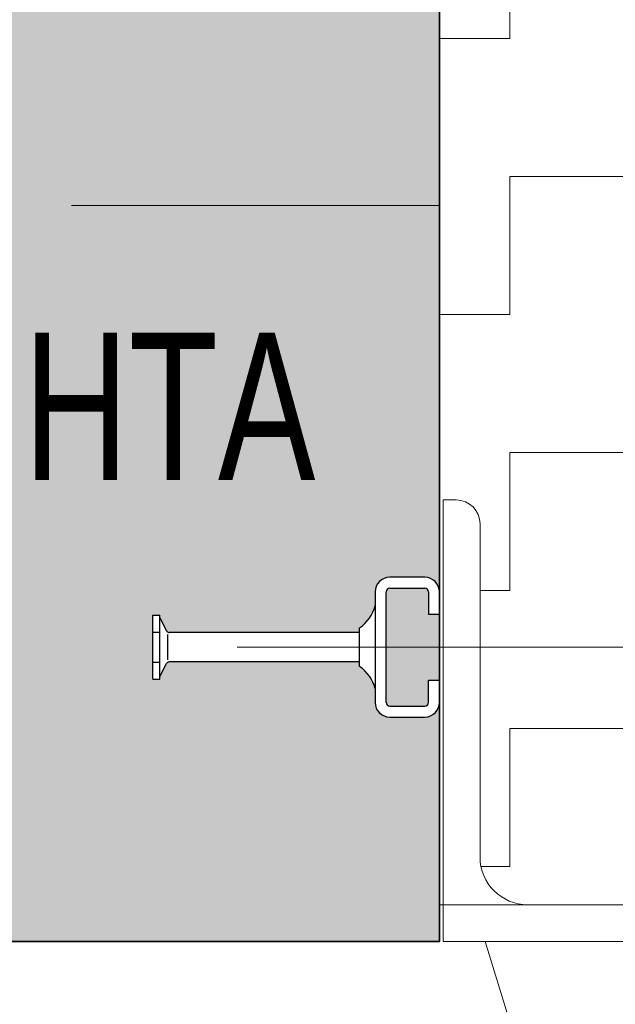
# Model space of a CAD drawing. Header units: metres. Extents: x 1316.5 to 1415.3, y -94.1 to -52.
# Tile 456 of 656: x 1403.792 to 1403.954, y -73.912 to -73.645. Entities that reach past the tile are written whole.
import ezdxf

# ---------------------------------------------------------------- set-up
doc = ezdxf.new("R2010")
doc.units = ezdxf.units.M
doc.header["$PDMODE"] = 65
for name, pattern in [('AUSGEZOGEN', [0]), ('GETRENNT2_S10', [0.045, 0.02, -0.01, 0, -0.005, 0, -0.01]), ('GETRENNT2_S6', [0.11999999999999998, 0.07, -0.01, 0.01, -0.01, 0.01, -0.01])]:
    doc.linetypes.add(name, pattern=pattern)
doc.layers.add('XR$4$_40732', color=7, linetype='Continuous')
doc.layers.add('XR$4$_42143', color=7, linetype='Continuous')
for name, color, linetype, lineweight in [('XR$4$Maßlinie 1_50', 7, 'AUSGEZOGEN', 25), ('XR$4$Muster', 4, 'AUSGEZOGEN', 13), ('XR$4$Möblierung', 4, 'AUSGEZOGEN', 13), ('XR$4$STANDARD_1', 7, 'AUSGEZOGEN', 25), ('XR$4$Text 1_100', 3, 'AUSGEZOGEN', 18), ('XR$4$Wand Mauerwerk tr_1', 42, 'AUSGEZOGEN', 18)]:
    doc.layers.add(name, color=color, linetype=linetype, lineweight=lineweight)
doc.styles.add('ARIAL', font='arial.ttf')
doc.dimstyles.new('DIMSTYLE_4', dxfattribs={"dimtxt": 0.04, "dimasz": 0.03, "dimexe": 0, "dimexo": 1e-06, "dimgap": 0.02, "dimtad": 2, "dimdec": 1, "dimlfac": 100, "dimrnd": 0.5, "dimzin": 4, "dimdsep": 46, "dimtxsty": 'ARIAL', "dimblk1": 'ALL_ML_KREIS', "dimblk2": 'ALL_ML_KREIS', "dimsah": 1, "dimcen": 0, "dimse1": 1, "dimse2": 1, "dimclrd": 7, "dimclre": 7, "dimclrt": 7, "dimadec": 0, "dimazin": 0, "dimtfac": 1, "dimtdec": 0, "dimtix": 1, "dimtmove": 2, "dimatfit": 3, "dimfxl": 0, "dimtzin": 0, "dimlwd": 0, "dimlwe": 25, "dimarcsym": 0})
doc.dimstyles.new('DIMSTYLE_5', dxfattribs={"dimtxt": 0.04, "dimasz": 0.03, "dimexe": 0, "dimexo": 1e-06, "dimgap": 0.02, "dimtad": 2, "dimdec": 1, "dimlfac": 100, "dimrnd": 0.5, "dimzin": 4, "dimdsep": 46, "dimtxsty": 'ARIAL', "dimblk1": 'ALL_ML_KREIS', "dimblk2": 'ALL_ML_KREIS', "dimsah": 1, "dimcen": 0, "dimse1": 1, "dimse2": 1, "dimclrd": 7, "dimclre": 7, "dimclrt": 7, "dimadec": 0, "dimazin": 0, "dimtfac": 1, "dimtdec": 0, "dimtix": 1, "dimtmove": 2, "dimatfit": 3, "dimfxl": 0, "dimtvp": 1.2, "dimtzin": 0, "dimlwd": 0, "dimlwe": 25, "dimarcsym": 0})

# ---------------------------------------------------------------- blocks, each defined once
blk = doc.blocks.new('COMPLEXOBJECT_50')
at = {"layer": 'XR$4$_40732', "color": 3, "linetype": 'AUSGEZOGEN', "lineweight": 13, "transparency": 33554687}
for p, q in [((1403.906979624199, -73.77536920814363), (1403.906979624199, -73.89536920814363)), ((1403.910479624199, -73.77536920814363), (1403.906979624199, -73.77536920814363)), ((1403.916979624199, -73.87236920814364), (1403.916979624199, -73.78186920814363)), ((1404.020479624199, -73.88536920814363), (1403.929979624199, -73.88536920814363)), ((1404.026979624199, -73.89536920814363), (1404.026979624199, -73.89186920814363)), ((1403.906979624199, -73.89536920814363), (1404.026979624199, -73.89536920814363)), ((1403.976479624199, -73.89536665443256), (1403.995979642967, -73.89536665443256))]:
    blk.add_line(p, q, dxfattribs=at)
for centre, radius, start, end in [((1403.910479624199, -73.78186920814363), 0.006500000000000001, 0, 90), ((1403.929979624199, -73.87236920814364), 0.013, 180, 270), ((1404.020479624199, -73.89186920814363), 0.006500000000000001, 0, 90)]:
    blk.add_arc(centre, radius, start, end, dxfattribs=at)
blk = doc.blocks.new('ALL_ML_KREIS')
at = {"color": 0, "linetype": 'ByBlock', "lineweight": -2}
for p, q in [((0, -0.5), (0, 0.5)), ((-1, 0), (0.5, 0))]:
    blk.add_line(p, q, dxfattribs=at)
blk.add_circle((0, 0), 0.15, dxfattribs=at)
blk = doc.blocks.new('*D431')
at = {"layer": 'DEFPOINTS', "color": 7, "linetype": 'AUSGEZOGEN', "lineweight": 25, "transparency": 33554687}
for p in [(1403.205967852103, -73.23214456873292), (1403.905967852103, -73.54836920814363), (1403.205967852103, -73.78836920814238)]:
    blk.add_point(p, dxfattribs=at)
at = {"layer": 'XR$4$Maßlinie 1_50', "color": 7, "linetype": 'AUSGEZOGEN', "lineweight": -2, "transparency": 33554687}
blk.add_line((1403.205967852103, -73.23214456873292), (1403.905967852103, -73.23214456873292), dxfattribs=at)
at = {"layer": 'XR$4$Maßlinie 1_50', "color": 7, "linetype": 'AUSGEZOGEN', "lineweight": 25, "transparency": 33554687, "xscale": 0.03, "yscale": 0.03, "zscale": 0.03, "rotation": 180}
blk.add_blockref('ALL_ML_KREIS', (1403.205967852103, -73.23214456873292), dxfattribs=at)
at = {"layer": 'XR$4$Maßlinie 1_50', "color": 7, "linetype": 'AUSGEZOGEN', "lineweight": 25, "transparency": 33554687, "xscale": 0.03, "yscale": 0.03, "zscale": 0.03}
blk.add_blockref('ALL_ML_KREIS', (1403.905967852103, -73.23214456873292), dxfattribs=at)
at = {"layer": 'XR$4$Maßlinie 1_50', "color": 7, "linetype": 'AUSGEZOGEN', "lineweight": 25, "transparency": 33554687, "insert": (1403.554227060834, -73.20146244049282), "char_height": 0.04, "width": 0.16, "attachment_point": 5, "style": 'ARIAL'}
blk.add_mtext('\\A1;{\\A1;{70\\H0.026400;\\S^ ;}}', dxfattribs=at)
blk = doc.blocks.new('*D451')
at = {"layer": 'DEFPOINTS', "color": 7, "linetype": 'AUSGEZOGEN', "lineweight": 25, "transparency": 33554687}
for p in [(1403.205967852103, -73.11664860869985), (1403.905967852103, -73.54836920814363), (1403.205967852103, -73.82481079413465)]:
    blk.add_point(p, dxfattribs=at)
at = {"layer": 'XR$4$Maßlinie 1_50', "color": 7, "linetype": 'AUSGEZOGEN', "lineweight": -2, "transparency": 33554687}
blk.add_line((1403.205967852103, -73.11664860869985), (1403.905967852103, -73.11664860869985), dxfattribs=at)
at = {"layer": 'XR$4$Maßlinie 1_50', "color": 7, "linetype": 'AUSGEZOGEN', "lineweight": 25, "transparency": 33554687, "xscale": 0.03, "yscale": 0.03, "zscale": 0.03, "rotation": 180}
blk.add_blockref('ALL_ML_KREIS', (1403.205967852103, -73.11664860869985), dxfattribs=at)
at = {"layer": 'XR$4$Maßlinie 1_50', "color": 7, "linetype": 'AUSGEZOGEN', "lineweight": 25, "transparency": 33554687, "xscale": 0.03, "yscale": 0.03, "zscale": 0.03}
blk.add_blockref('ALL_ML_KREIS', (1403.905967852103, -73.11664860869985), dxfattribs=at)
at = {"layer": 'XR$4$Maßlinie 1_50', "color": 7, "linetype": 'AUSGEZOGEN', "lineweight": 25, "transparency": 33554687, "insert": (1403.554227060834, -73.08596648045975), "char_height": 0.04, "width": 0.16, "attachment_point": 5, "style": 'ARIAL'}
blk.add_mtext('\\A1;{\\A1;{70\\H0.026400;\\S^ ;}}', dxfattribs=at)
blk = doc.blocks.new('*D452')
at = {"layer": 'DEFPOINTS', "color": 7, "linetype": 'AUSGEZOGEN', "lineweight": 25, "transparency": 33554687}
for p in [(1403.905967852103, -73.11664860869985), (1403.905967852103, -73.54836920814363), (1404.029956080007, -73.77836920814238)]:
    blk.add_point(p, dxfattribs=at)
at = {"layer": 'XR$4$Maßlinie 1_50', "color": 7, "linetype": 'AUSGEZOGEN', "lineweight": -2, "transparency": 33554687}
blk.add_line((1403.905967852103, -73.11664860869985), (1404.029956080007, -73.11664860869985), dxfattribs=at)
at = {"layer": 'XR$4$Maßlinie 1_50', "color": 7, "linetype": 'AUSGEZOGEN', "lineweight": 25, "transparency": 33554687, "xscale": 0.03, "yscale": 0.03, "zscale": 0.03, "rotation": 180}
blk.add_blockref('ALL_ML_KREIS', (1403.905967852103, -73.11664860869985), dxfattribs=at)
at = {"layer": 'XR$4$Maßlinie 1_50', "color": 7, "linetype": 'AUSGEZOGEN', "lineweight": 25, "transparency": 33554687, "xscale": 0.03, "yscale": 0.03, "zscale": 0.03}
blk.add_blockref('ALL_ML_KREIS', (1404.029956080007, -73.11664860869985), dxfattribs=at)
at = {"layer": 'XR$4$Maßlinie 1_50', "color": 7, "linetype": 'AUSGEZOGEN', "lineweight": 25, "transparency": 33554687, "insert": (1403.984232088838, -73.08664860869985), "char_height": 0.04, "width": 0.16, "attachment_point": 5, "style": 'ARIAL'}
blk.add_mtext('\\A1;{\\A1;{12\\H0.026400;\\S5^ ;}}', dxfattribs=at)
blk = doc.blocks.new('*D506')
at = {"layer": 'DEFPOINTS', "color": 7, "linetype": 'AUSGEZOGEN', "lineweight": 25, "transparency": 33554687}
for p in [(1401.696456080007, -73.49536920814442), (1401.697467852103, -73.89536920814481), (1404.079384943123, -73.89536920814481)]:
    blk.add_point(p, dxfattribs=at)
at = {"layer": 'XR$4$Maßlinie 1_50', "color": 7, "linetype": 'AUSGEZOGEN', "lineweight": -2, "transparency": 33554687}
blk.add_line((1404.079384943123, -73.89536920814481), (1404.079384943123, -73.49536920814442), dxfattribs=at)
at = {"layer": 'XR$4$Maßlinie 1_50', "color": 7, "linetype": 'AUSGEZOGEN', "lineweight": 25, "transparency": 33554687, "xscale": 0.03, "yscale": 0.03, "zscale": 0.03}
for p, rotation in [((1404.079384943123, -73.49536920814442), 90), ((1404.079384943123, -73.89536920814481), 270)]:
    blk.add_blockref('ALL_ML_KREIS', p, dxfattribs=dict(at, rotation=rotation))
at = {"layer": 'XR$4$Maßlinie 1_50', "color": 7, "linetype": 'AUSGEZOGEN', "lineweight": 25, "transparency": 33554687, "insert": (1404.048702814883, -73.69710999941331), "char_height": 0.04, "width": 0.16, "attachment_point": 5, "rotation": 90, "style": 'ARIAL'}
blk.add_mtext('\\A1;{\\A1;{40\\H0.026400;\\S^ ;}}', dxfattribs=at)

msp = doc.modelspace()

# ---------------------------------------------------------------- hatches: boundary and pattern name
at = {"layer": 'XR$4$Muster', "linetype": 'AUSGEZOGEN', "lineweight": 13, "transparency": 33554687}
h = msp.add_hatch(dxfattribs=at)
h.set_pattern_fill('MUSTER', color=4, scale=0.0375, angle=90.00000000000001, style=0, pattern_type=2)
h.set_pattern_definition([(90.00000000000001, (-0.07500000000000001, 0.07499999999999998), (-0.03750000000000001, 0.03749999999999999), [0.0375, -0.0375]), (180, (-0.07500000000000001, 0.07499999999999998), (-0.03750000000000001, -0.03749999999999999), [0.0375, -0.0375])])
h.paths.add_polyline_path([(1403.905967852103, -73.77491027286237), (1403.906979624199, -73.77538784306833), (1403.910479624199, -73.77538784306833), (1403.912161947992, -73.77560932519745), (1403.913729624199, -73.77625867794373), (1403.915075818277, -73.77729164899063), (1403.916108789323, -73.77863784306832), (1403.91675814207, -73.78020551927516), (1403.916979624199, -73.78188784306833), (1403.916979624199, -73.87236920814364), (1403.917074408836, -73.87393618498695), (1403.917357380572, -73.87548031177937), (1403.917824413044, -73.87697907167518), (1403.918468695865, -73.8784106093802), (1403.919280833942, -73.87975404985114), (1403.920248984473, -73.88098980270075), (1403.921359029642, -73.88209984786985), (1403.922594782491, -73.88306799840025), (1403.923938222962, -73.88388013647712), (1403.925369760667, -73.88452441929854), (1403.926868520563, -73.88499145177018), (1403.928412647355, -73.8852744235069), (1403.929979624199, -73.88536920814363), (1403.984103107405, -73.88536920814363), (1403.989275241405, -73.88421909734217), (1403.989275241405, -73.86941954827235), (1403.991795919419, -73.8637248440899), (1403.992591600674, -73.86557289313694), (1403.993668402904, -73.86807387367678), (1403.994247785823, -73.86941954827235), (1403.994247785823, -73.88536920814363), (1404.0259678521, -73.88536920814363), (1404.0259678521, -73.49536920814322), (1403.905967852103, -73.49536920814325)], flags=0)
at = {"layer": 'XR$4$Möblierung', "linetype": 'AUSGEZOGEN', "lineweight": 13, "transparency": 33554687}
for points in [[(1403.829967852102, -73.58736920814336), (1403.831843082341, -73.59094107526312), (1403.832067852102, -73.59107693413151), (1403.832067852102, -73.59136920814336), (1403.884267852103, -73.59136920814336), (1403.884267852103, -73.5901192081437), (1403.885451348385, -73.58920043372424), (1403.886484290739, -73.58811515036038), (1403.887343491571, -73.58688772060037), (1403.888467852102, -73.58462266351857), (1403.888467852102, -73.58036920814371), (1403.888663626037, -73.5791331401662), (1403.889231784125, -73.57801806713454), (1403.890116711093, -73.57713314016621), (1403.891231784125, -73.57656498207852), (1403.892467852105, -73.57636920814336), (1403.9019678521, -73.57636920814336), (1403.90320392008, -73.57656498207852), (1403.904318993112, -73.57713314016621), (1403.90520392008, -73.57801806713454), (1403.905772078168, -73.5791331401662), (1403.905967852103, -73.58036920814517), (1403.905967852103, -73.49536920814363), (1403.670967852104, -73.4953692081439), (1403.664967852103, -73.49536920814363), (1403.646967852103, -73.4953692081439), (1403.205967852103, -73.49536920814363), (1403.205967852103, -73.58036920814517), (1403.206163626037, -73.5791331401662), (1403.206731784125, -73.57801806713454), (1403.207616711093, -73.57713314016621), (1403.208731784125, -73.57656498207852), (1403.209967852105, -73.57636920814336), (1403.2194678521, -73.57636920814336), (1403.22070392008, -73.57656498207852), (1403.221818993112, -73.57713314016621), (1403.22270392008, -73.57801806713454), (1403.223272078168, -73.5791331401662), (1403.223467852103, -73.58036920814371), (1403.223467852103, -73.58462266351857), (1403.224592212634, -73.58688772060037), (1403.225451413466, -73.58811515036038), (1403.22648435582, -73.58920043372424), (1403.227667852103, -73.5901192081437), (1403.227667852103, -73.59136920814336), (1403.279867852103, -73.59136920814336), (1403.279867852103, -73.59107693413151), (1403.280092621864, -73.59094107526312), (1403.281967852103, -73.58736920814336), (1403.281967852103, -73.58664211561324), (1403.283867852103, -73.58664211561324), (1403.283867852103, -73.60409630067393), (1403.281967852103, -73.60409630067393), (1403.281967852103, -73.60336920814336), (1403.280092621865, -73.59979734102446), (1403.279867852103, -73.59966148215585), (1403.279867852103, -73.59936920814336), (1403.227667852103, -73.59936920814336), (1403.227667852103, -73.60061920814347), (1403.22648435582, -73.60153798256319), (1403.225451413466, -73.60262326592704), (1403.224592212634, -73.60385069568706), (1403.223467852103, -73.60611575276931), (1403.223467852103, -73.61036920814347), (1403.223272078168, -73.61160527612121), (1403.22270392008, -73.61272034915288), (1403.221818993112, -73.6136052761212), (1403.22070392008, -73.6141734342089), (1403.219467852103, -73.61436920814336), (1403.209967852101, -73.61436920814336), (1403.208731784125, -73.6141734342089), (1403.207616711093, -73.6136052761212), (1403.206731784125, -73.61272034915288), (1403.206163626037, -73.61160527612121), (1403.205967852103, -73.61036920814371), (1403.205967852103, -73.80036920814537), (1403.206163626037, -73.79913314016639), (1403.206731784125, -73.79801806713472), (1403.207616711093, -73.7971331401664), (1403.208731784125, -73.7965649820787), (1403.209967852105, -73.79636920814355), (1403.2194678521, -73.79636920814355), (1403.22070392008, -73.7965649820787), (1403.221818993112, -73.7971331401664), (1403.22270392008, -73.79801806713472), (1403.223272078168, -73.79913314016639), (1403.223467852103, -73.80036920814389), (1403.223467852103, -73.80462266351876), (1403.224592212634, -73.80688772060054), (1403.225451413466, -73.80811515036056), (1403.22648435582, -73.80920043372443), (1403.227667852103, -73.81011920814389), (1403.227667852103, -73.81136920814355), (1403.279867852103, -73.81136920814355), (1403.279867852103, -73.81107693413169), (1403.280092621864, -73.81094107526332), (1403.281967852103, -73.80736920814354), (1403.281967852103, -73.80664211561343), (1403.283867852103, -73.80664211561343), (1403.283867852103, -73.82409630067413), (1403.281967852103, -73.82409630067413), (1403.281967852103, -73.82336920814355), (1403.280092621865, -73.81979734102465), (1403.279867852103, -73.81966148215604), (1403.279867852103, -73.81936920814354), (1403.227667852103, -73.81936920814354), (1403.227667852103, -73.82061920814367), (1403.22648435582, -73.82153798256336), (1403.225451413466, -73.82262326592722), (1403.224592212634, -73.82385069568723), (1403.223467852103, -73.82611575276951), (1403.223467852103, -73.83036920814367), (1403.223272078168, -73.8316052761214), (1403.22270392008, -73.83272034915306), (1403.221818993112, -73.83360527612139), (1403.22070392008, -73.83417343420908), (1403.219467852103, -73.83436920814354), (1403.209967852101, -73.83436920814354), (1403.208731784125, -73.83417343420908), (1403.207616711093, -73.83360527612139), (1403.206731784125, -73.83272034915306), (1403.206163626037, -73.8316052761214), (1403.205967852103, -73.83036920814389), (1403.205967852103, -73.89536920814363), (1403.905967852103, -73.89536920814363), (1403.905967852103, -73.83036920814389), (1403.905772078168, -73.8316052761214), (1403.90520392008, -73.83272034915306), (1403.904318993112, -73.83360527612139), (1403.90320392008, -73.83417343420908), (1403.901967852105, -73.83436920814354), (1403.892467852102, -73.83436920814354), (1403.891231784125, -73.83417343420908), (1403.890116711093, -73.83360527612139), (1403.889231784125, -73.83272034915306), (1403.888663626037, -73.8316052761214), (1403.888467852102, -73.83036920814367), (1403.888467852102, -73.82611575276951), (1403.887343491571, -73.82385069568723), (1403.886484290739, -73.82262326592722), (1403.885451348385, -73.82153798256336), (1403.884267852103, -73.82061920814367), (1403.884267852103, -73.81936920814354), (1403.832067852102, -73.81936920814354), (1403.832067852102, -73.81966148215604), (1403.83184308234, -73.81979734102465), (1403.829967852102, -73.82336920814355), (1403.829967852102, -73.82409630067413), (1403.828067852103, -73.82409630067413), (1403.828067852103, -73.80664211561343), (1403.829967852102, -73.80664211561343), (1403.829967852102, -73.80736920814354), (1403.831843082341, -73.81094107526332), (1403.832067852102, -73.81107693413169), (1403.832067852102, -73.81136920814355), (1403.884267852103, -73.81136920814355), (1403.884267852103, -73.81011920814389), (1403.885451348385, -73.80920043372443), (1403.886484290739, -73.80811515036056), (1403.887343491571, -73.80688772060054), (1403.888467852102, -73.80462266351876), (1403.888467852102, -73.80036920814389), (1403.888663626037, -73.79913314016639), (1403.889231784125, -73.79801806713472), (1403.890116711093, -73.7971331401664), (1403.891231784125, -73.7965649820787), (1403.892467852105, -73.79636920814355), (1403.9019678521, -73.79636920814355), (1403.90320392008, -73.7965649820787), (1403.904318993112, -73.7971331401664), (1403.90520392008, -73.79801806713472), (1403.905772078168, -73.79913314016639), (1403.905967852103, -73.80036920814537), (1403.905967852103, -73.61036920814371), (1403.905772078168, -73.61160527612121), (1403.90520392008, -73.61272034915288), (1403.904318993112, -73.6136052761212), (1403.90320392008, -73.6141734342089), (1403.901967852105, -73.61436920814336), (1403.892467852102, -73.61436920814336), (1403.891231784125, -73.6141734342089), (1403.890116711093, -73.6136052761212), (1403.889231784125, -73.61272034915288), (1403.888663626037, -73.61160527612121), (1403.888467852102, -73.61036920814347), (1403.888467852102, -73.60611575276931), (1403.887343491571, -73.60385069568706), (1403.886484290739, -73.60262326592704), (1403.885451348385, -73.60153798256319), (1403.884267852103, -73.60061920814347), (1403.884267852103, -73.59936920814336), (1403.832067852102, -73.59936920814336), (1403.832067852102, -73.59966148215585), (1403.83184308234, -73.59979734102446), (1403.829967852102, -73.60336920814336), (1403.829967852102, -73.60409630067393), (1403.828067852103, -73.60409630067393), (1403.828067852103, -73.58664211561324), (1403.829967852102, -73.58664211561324)], [(1403.901967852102, -73.79936920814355), (1403.892467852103, -73.79936920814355), (1403.891467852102, -73.80036920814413), (1403.891467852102, -73.83036920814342), (1403.892467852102, -73.83136920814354), (1403.901967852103, -73.83136920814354), (1403.902967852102, -73.83036920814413), (1403.902967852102, -73.82436920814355), (1403.905967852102, -73.82436920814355), (1403.905967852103, -73.80636920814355), (1403.902967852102, -73.80636920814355), (1403.902967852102, -73.80036920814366)]]:
    msp.add_hatch(color=8, dxfattribs=at).paths.add_polyline_path(points)

# ---------------------------------------------------------------- linework, layer by layer
at = {"transparency": 33554687}
for p, q in [((1403.901967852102, -73.79636920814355), (1403.892467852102, -73.79636920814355)), ((1403.888467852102, -73.80036920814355), (1403.888467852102, -73.83036920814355)), ((1403.891467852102, -73.83036920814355), (1403.891467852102, -73.80036920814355)), ((1403.892467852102, -73.79936920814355), (1403.901967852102, -73.79936920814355)), ((1403.902967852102, -73.80036920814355), (1403.902967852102, -73.80636920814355)), ((1403.905967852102, -73.80036920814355), (1403.905967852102, -73.80636920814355)), ((1403.828067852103, -73.82409630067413), (1403.828067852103, -73.80664211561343)), ((1403.828067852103, -73.80664211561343), (1403.829967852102, -73.80664211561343)), ((1403.829967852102, -73.82409630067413), (1403.829967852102, -73.80664211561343)), ((1403.829967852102, -73.80736920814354), (1403.83184308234, -73.8109410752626)), ((1403.902967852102, -73.80636920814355), (1403.905967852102, -73.80636920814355)), ((1403.828317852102, -73.81129433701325), (1403.829717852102, -73.81129433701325)), ((1403.884267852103, -73.81136920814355), (1403.832551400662, -73.81136920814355)), ((1403.884267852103, -73.82061920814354), (1403.884267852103, -73.81011920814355)), ((1403.832067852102, -73.81189082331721), (1403.832067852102, -73.81884759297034)), ((1403.828317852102, -73.81944407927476), (1403.829717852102, -73.81944407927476)), ((1403.884267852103, -73.81936920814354), (1403.832551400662, -73.81936920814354)), ((1403.829967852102, -73.82336920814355), (1403.83184308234, -73.8197973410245)), ((1403.828067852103, -73.82409630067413), (1403.829967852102, -73.82409630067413)), ((1403.902967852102, -73.83036920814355), (1403.902967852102, -73.82436920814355)), ((1403.902967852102, -73.82436920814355), (1403.905967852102, -73.82436920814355)), ((1403.905967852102, -73.83036920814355), (1403.905967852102, -73.82436920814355)), ((1403.892467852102, -73.83136920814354), (1403.901967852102, -73.83136920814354)), ((1403.892467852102, -73.83436920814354), (1403.901967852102, -73.83436920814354))]:
    msp.add_line(p, q, dxfattribs=at)
for centre, radius, start, end in [((1403.892467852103, -73.80036920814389), 0.004, 90, 180), ((1403.901967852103, -73.80036920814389), 0.004, 0, 90), ((1403.892467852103, -73.80036920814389), 0.001, 90, 180), ((1403.901967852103, -73.80036920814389), 0.001, 0, 90), ((1403.878744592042, -73.80178292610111), 0.01, 303.5267335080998, 346.4892260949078), ((1403.832551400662, -73.81056920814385), 0.0008, 207.6994728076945, 270), ((1403.832551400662, -73.82016920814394), 0.0008, 90, 152.3005271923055), ((1403.878744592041, -73.82895549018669), 0.01, 13.51077390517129, 56.47326649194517), ((1403.892467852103, -73.83036920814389), 0.004, 180, 270), ((1403.892467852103, -73.83036920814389), 0.001, 180, 270), ((1403.901967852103, -73.83036920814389), 0.001, 270, 0), ((1403.901967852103, -73.83036920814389), 0.004, 270, 0)]:
    msp.add_arc(centre, radius, start, end, dxfattribs=at)
at = {"layer": 'XR$4$_42143', "color": 7, "linetype": 'AUSGEZOGEN', "lineweight": 13, "transparency": 33554687}
msp.add_line((1403.905967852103, -73.88536920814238), (1403.935956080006, -73.88536920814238), dxfattribs=at)
at = {"layer": 'XR$4$Möblierung', "color": 4, "linetype": 'GETRENNT2_S6', "lineweight": 18, "transparency": 33554687}
msp.add_line((1403.205967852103, -73.69536920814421), (1403.905967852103, -73.69536920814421), dxfattribs=at)
at = {"layer": 'XR$4$STANDARD_1', "color": 7, "linetype": 'AUSGEZOGEN', "lineweight": 35, "transparency": 33554687}
msp.add_lwpolyline([(1403.205967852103, -73.49536920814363), (1403.905967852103, -73.49536920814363), (1403.905967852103, -73.89536920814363), (1403.205967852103, -73.89536920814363), (1403.205967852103, -73.49536920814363)], close=True, dxfattribs=at)
at = {"layer": 'XR$4$Wand Mauerwerk tr_1', "color": 7, "linetype": 'GETRENNT2_S10', "lineweight": 13, "transparency": 33554687}
for p, q in [((1403.985967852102, -73.81536920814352), (1403.611153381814, -73.81536920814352)), ((1403.950967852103, -73.8153692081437), (1403.693153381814, -73.81536920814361))]:
    msp.add_line(p, q, dxfattribs=at)
at = {"layer": 'XR$4$Wand Mauerwerk tr_1', "color": 7, "linetype": 'AUSGEZOGEN', "lineweight": 13, "transparency": 33554687}
msp.add_line((1404.048987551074, -74.31884204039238), (1403.918331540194, -73.89536920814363), dxfattribs=at)

# ---------------------------------------------------------------- block references
at = {"layer": 'XR$4$_40732', "color": 3, "linetype": 'AUSGEZOGEN', "lineweight": 13, "transparency": 33554687}
msp.add_blockref('COMPLEXOBJECT_50', (0, 0), dxfattribs=at)

# ---------------------------------------------------------------- texts
at = {"layer": 'XR$4$Text 1_100', "color": 3, "linetype": 'AUSGEZOGEN', "lineweight": 18, "transparency": 33554687, "insert": (1403.792923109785, -73.76993717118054), "char_height": 0.04, "width": 0.09425009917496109, "attachment_point": 7, "style": 'ARIAL'}
msp.add_mtext('\\W0.71;HTA', dxfattribs=at)

# ---------------------------------------------------------------- dimensions: what is measured, and where the dimension line sits
at = {"layer": 'XR$4$Maßlinie 1_50', "color": 7, "linetype": 'AUSGEZOGEN', "lineweight": 25, "transparency": 33554687}
for base, p1, p2, dimstyle, picture, middle in [((1404.029956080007, -73.11664860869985), (1403.905967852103, -73.54836820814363), (1404.029956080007, -73.77836820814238), 'DIMSTYLE_5', '*D452', (1403.984232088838, -73.08664860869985)), ((1403.905967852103, -73.11664860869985), (1403.205967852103, -73.82480979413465), (1403.905967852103, -73.54836820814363), 'DIMSTYLE_4', '*D451', (1403.554227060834, -73.08596648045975)), ((1403.905967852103, -73.23214456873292), (1403.205967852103, -73.78836820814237), (1403.905967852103, -73.54836820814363), 'DIMSTYLE_4', '*D431', (1403.554227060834, -73.20146244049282))]:
    dim = msp.add_linear_dim(base=base, p1=p1, p2=p2, dimstyle=dimstyle, override={"dimpost": '<>', "dimclrd": 7, "dimclre": 7, "dimclrt": 7, "dimlwd": 0, "dimlwe": 25}, dxfattribs=at)
    dim.commit()
    dim.dimension.update_dxf_attribs({"geometry": picture, "text_midpoint": middle, "dimtype": 160})
dim = msp.add_linear_dim(base=(1404.079384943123, -73.49536920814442), p1=(1401.697468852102, -73.89536920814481), p2=(1401.696457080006, -73.49536920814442), angle=90, dimstyle='DIMSTYLE_4', override={"dimpost": '<>', "dimclrd": 7, "dimclre": 7, "dimclrt": 7, "dimlwd": 0, "dimlwe": 25}, dxfattribs=at)
dim.commit()
dim.dimension.update_dxf_attribs({"geometry": '*D506', "text_midpoint": (1404.048702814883, -73.69710999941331), "dimtype": 160})

doc.saveas('drawing.dxf')
